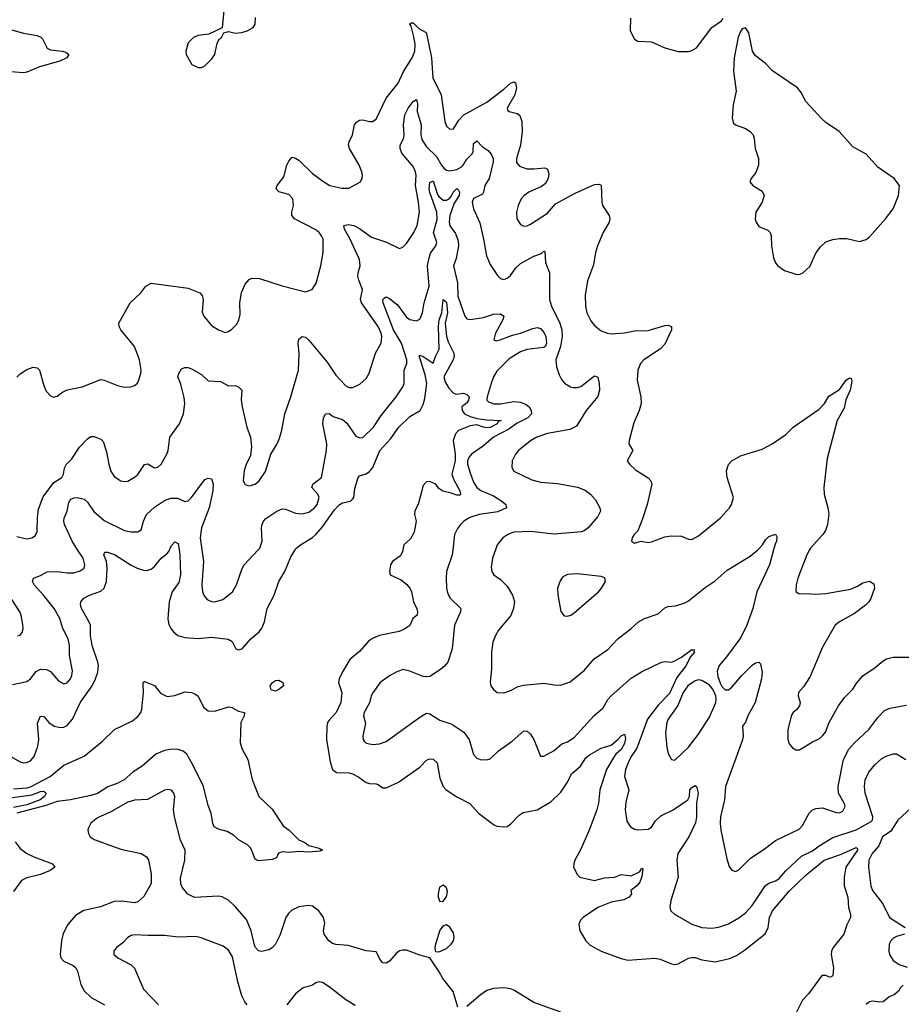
# Model space of a CAD drawing. Header units: inches. Extents: x 1173000 to 1307049, y 522583 to 678455.
# Tile 350 of 617: x 1283586 to 1288839, y 557293 to 563157. Entities that reach past the tile are written whole.
import ezdxf

# ---------------------------------------------------------------- set-up
doc = ezdxf.new("R2010")
doc.units = ezdxf.units.IN
doc.header["$MEASUREMENT"] = 0
doc.layers.add('B2585', color=7, linetype='Continuous')
doc.layers.add('B2586', color=7, linetype='Continuous')

msp = doc.modelspace()

# ---------------------------------------------------------------- linework, layer by layer
at = {"layer": 'B2585', "color": 5}
for points, elevation in [([(1283530, 558769.5), (1283590, 558737.3), (1283610, 558730.1), (1283630, 558731.7), (1283650, 558743), (1283671.8, 558768.2), (1283695, 558830), (1283701.3, 558870), (1283692.9, 558967.1), (1283710, 559008.4), (1283730, 559007), (1283759.7, 558970), (1283792.2, 558950), (1283830, 558940.8), (1283850, 558942.8), (1283870, 558952.6), (1283900.2, 558990), (1283947.9, 559092.1), (1284018.6, 559190), (1284039.1, 559230), (1284052.8, 559270), (1284055.9, 559310), (1284052.4, 559330), (1284017.7, 559430), (1284009.3, 559490), (1284008, 559550), (1283997, 559577), (1283954.8, 559650), (1283948.7, 559671.3), (1283951.3, 559690), (1283968.2, 559711.8), (1284002, 559730), (1284070, 559752.9), (1284090, 559770.3), (1284103, 559810), (1284108.6, 559888.6), (1284103.7, 559930), (1284087.8, 559970), (1284094.2, 559985.8), (1284110, 559985.5), (1284151.5, 559971.5), (1284250, 559907), (1284286.7, 559890), (1284330, 559877.1), (1284350, 559878.2), (1284370, 559884.6), (1284390, 559900.2), (1284430, 559949.2), (1284464, 559976), (1284474.8, 559990), (1284479, 560000)], 820), ([(1283543.1, 559196.9), (1283630, 559215.9), (1283650, 559231.6), (1283684.6, 559275.4), (1283710, 559288), (1283746.1, 559286.1), (1283770, 559274.9), (1283818.2, 559218.2), (1283850, 559201.1), (1283870, 559207.4), (1283890, 559230.6), (1283898, 559250), (1283901.5, 559278.5), (1283884.1, 559370), (1283884.2, 559430), (1283875.4, 559470), (1283844.1, 559530), (1283825.3, 559590), (1283791.6, 559650), (1283728.2, 559730), (1283672.1, 559790), (1283662.2, 559810), (1283668.9, 559831.1), (1283710, 559846), (1283750.8, 559869.2), (1283810, 559870.1), (1283870, 559862.5), (1283910, 559863.2), (1283946.4, 559873.6), (1283969.8, 559890.2), (1283975.3, 559910), (1283964, 559950), (1283931.3, 560000)], 840), ([(1284535.9, 560000), (1284540.7, 559970), (1284544.8, 559850), (1284534.5, 559805.5), (1284495.2, 559750), (1284477.8, 559690), (1284469.2, 559589.2), (1284475.2, 559555.2), (1284487.2, 559530), (1284503.1, 559510), (1284528.2, 559490), (1284570, 559476.9), (1284650, 559472), (1284730, 559478.9), (1284827.6, 559467.6), (1284852.4, 559452.4), (1284874.8, 559410), (1284890, 559403.1), (1284911.6, 559410), (1284963, 559470), (1285012.6, 559510), (1285030, 559533), (1285044.2, 559570), (1285060.9, 559650), (1285102.6, 559730), (1285129.7, 559810), (1285165.1, 559870), (1285202.3, 559957.7), (1285228.1, 560000)], 820), ([(1284671.9, 560000), (1284681.8, 559930), (1284671, 559791), (1284676.5, 559750), (1284686.2, 559726.2), (1284704.3, 559704.3), (1284730, 559692.4), (1284750, 559690.2), (1284796.6, 559703.4), (1284855.1, 559750), (1284878.2, 559790), (1284912.1, 559887.9), (1284924.2, 559910), (1285007.2, 560000)], 840), ([(1285868.7, 560000), (1285866.8, 559990), (1285856.1, 559963.9), (1285807.8, 559930), (1285796.5, 559910), (1285789, 559870), (1285793, 559850), (1285860, 559820), (1285893.4, 559793.4), (1285911.2, 559771.2), (1285920.3, 559750), (1285933.1, 559690), (1285951.8, 559648.2), (1285956.6, 559630), (1285954.2, 559610), (1285928.7, 559590), (1285910, 559549.3), (1285875.8, 559524.2), (1285846.5, 559513.5), (1285730, 559488.8), (1285688.6, 559471.4), (1285664.5, 559455.5), (1285610, 559394.5), (1285554.1, 559345.9), (1285510, 559273.6), (1285489.1, 559230), (1285486, 559210), (1285506.3, 559150), (1285499.6, 559090), (1285472.8, 559030), (1285430, 558985.1), (1285420.3, 558970), (1285415.6, 558950), (1285415.3, 558870), (1285436.5, 558736.5), (1285450.3, 558690.3), (1285473.5, 558673.5), (1285550, 558671.2), (1285570, 558665.8), (1285606.3, 558646.3), (1285650, 558614), (1285670, 558608), (1285710, 558606.4), (1285722.4, 558602.4), (1285750, 558582), (1285770, 558581.3), (1285844, 558616), (1285970, 558704.9), (1286010, 558745.7), (1286030, 558755.3), (1286050, 558752.4), (1286073.8, 558730), (1286090, 558639.3), (1286110, 558590.4), (1286127.8, 558570), (1286190, 558528), (1286267.9, 558487.9), (1286319.5, 558430), (1286410, 558363.6), (1286430, 558353.6), (1286471, 558349), (1286490, 558352.2), (1286510, 558364.9), (1286561.8, 558418.2), (1286585.3, 558434.7), (1286670, 558450.3), (1286750, 558497.6), (1286810, 558555.3), (1286850, 558616.1), (1286874.6, 558665.4), (1286927.3, 558710), (1286959.2, 558760.8), (1286981.3, 558778.7), (1287050, 558817.4), (1287110, 558835.5), (1287150.8, 558869.2), (1287170, 558891.7), (1287190, 558902.4), (1287195.6, 558875.6), (1287190, 558846.6), (1287170.1, 558810), (1287138.5, 558781.5), (1287121.5, 558758.5), (1287081.9, 558690), (1287043.2, 558570), (1287034, 558490), (1287024.4, 558450), (1286980.1, 558330), (1286928.2, 558211.8), (1286894.6, 558150), (1286887, 558130), (1286885.8, 558110), (1286910, 558063), (1286923.5, 558050), (1287010, 558029.7), (1287070, 558045.2), (1287130, 558049.1), (1287170, 558065), (1287230, 558057), (1287278.8, 558081.2), (1287287.9, 558092.1), (1287290, 558102.8), (1287299.1, 558099.1), (1287292.8, 558052.8), (1287280.6, 558019.4), (1287262.5, 557997.5), (1287226.8, 557970), (1287230.6, 557950), (1287217.3, 557930), (1287185.8, 557914.2), (1287110, 557900.8), (1287030, 557869.8), (1286943.1, 557810), (1286926.6, 557793.4), (1286916.9, 557770), (1286923.2, 557730), (1286959.2, 557670), (1286984.2, 557644.2), (1287050, 557608.6), (1287170, 557564.4), (1287210, 557555.1), (1287370, 557567.1), (1287401.6, 557561.6), (1287470, 557533.1), (1287490, 557530.3), (1287510, 557534), (1287570, 557568.2), (1287590, 557571.7), (1287610, 557570.3), (1287650, 557557.6), (1287730, 557546), (1287814.7, 557565.3), (1287856.8, 557583.2), (1287905.3, 557614.7), (1288027.2, 557712.8), (1288046.5, 557750), (1288053.6, 557810), (1288071, 557850), (1288170, 557965.4), (1288270, 558061.8), (1288378.4, 558150), (1288476.2, 558183.8), (1288570, 558226), (1288577.8, 558217.8), (1288577.6, 558210), (1288508.9, 558110), (1288497.8, 558050), (1288497.4, 557997.4), (1288520.3, 557930), (1288524.4, 557870), (1288535.8, 557830), (1288535.8, 557810), (1288514.4, 557765.6), (1288496.2, 557710), (1288432.3, 557630), (1288422.6, 557610), (1288420.2, 557590), (1288434.6, 557510), (1288430, 557464), (1288423.4, 557456.6), (1288410, 557455.1), (1288390, 557464.4), (1288370, 557464.2), (1288361.5, 557458.5), (1288285.1, 557354.9), (1288250, 557316.4), (1288214.6, 557245.4)], 820), ([(1286166.2, 560000), (1286162.4, 559970), (1286130.2, 559869.8), (1286126.7, 559830), (1286130.2, 559770), (1286137, 559737), (1286151.1, 559711.1), (1286214.9, 559650), (1286213.4, 559630), (1286177.8, 559550), (1286162, 559410), (1286136.9, 559330), (1286115.8, 559304.2), (1286093.9, 559286.1), (1286030, 559245.3), (1286010, 559242.4), (1285990, 559245.6), (1285910, 559277.4), (1285870, 559285.6), (1285830, 559271.2), (1285790, 559249.7), (1285734, 559210), (1285690, 559147.3), (1285681.3, 559130), (1285671.3, 559088.7), (1285638.4, 559030), (1285635.2, 559010), (1285646.9, 558966.9), (1285630.4, 558890), (1285632.7, 558870), (1285639.5, 558859.5), (1285650, 558848.7), (1285690, 558839.5), (1285730, 558843.1), (1285770, 558856.9), (1285970, 559002.4), (1286010, 559025.5), (1286030, 559023), (1286090, 558985.3), (1286160.3, 558960.3), (1286233.2, 558913.2), (1286263.9, 558870), (1286290, 558780.7), (1286310, 558759.3), (1286330, 558750.4), (1286370, 558748.5), (1286390, 558754.9), (1286438.4, 558801.6), (1286519.8, 558860.2), (1286590, 558920.5), (1286610, 558919.1), (1286630, 558902), (1286649, 558869), (1286690, 558771.3), (1286710, 558771), (1286770, 558803.8), (1286817, 558843), (1286850, 558856.5), (1286890, 558881.3), (1287008.4, 559011.6), (1287061.7, 559058.3), (1287090, 559107.2), (1287109.9, 559130.1), (1287230, 559235.6), (1287290, 559273.1), (1287410, 559330.3), (1287434.9, 559334.9), (1287470, 559330.7), (1287490, 559337.6), (1287530, 559359.7), (1287590, 559405.3), (1287597.6, 559402.4), (1287606, 559406), (1287603, 559397), (1287606.3, 559390), (1287580.9, 559359.1), (1287558, 559310), (1287501.8, 559238.2), (1287457.3, 559142.7), (1287390, 559074.5), (1287326.8, 558990), (1287262.5, 558817.5), (1287230, 558768.6), (1287210.8, 558730), (1287195.9, 558690), (1287189.5, 558650), (1287214.7, 558570), (1287197.1, 558497.1), (1287194.4, 558450), (1287203, 558383), (1287224.9, 558350), (1287250, 558336.4), (1287270, 558332.2), (1287330, 558335.3), (1287350, 558347.6), (1287375, 558385), (1287405.5, 558414.5), (1287478.7, 558450), (1287566.9, 558510), (1287577.4, 558530), (1287579.2, 558570), (1287590, 558583.1), (1287610, 558595.3), (1287619.3, 558590), (1287628.9, 558550), (1287618.7, 558490), (1287618.9, 558410), (1287613.5, 558373.5), (1287572.3, 558290), (1287508.4, 558190), (1287501.6, 558150), (1287510.2, 558050), (1287466.4, 557910), (1287459.1, 557870), (1287464.9, 557850), (1287487.3, 557830), (1287590.7, 557770), (1287650.2, 557750.2), (1287710, 557746.9), (1287750, 557751.3), (1287808.3, 557771.7), (1287870, 557806.9), (1287910, 557837.8), (1287950, 557880.3), (1288030, 558000.2), (1288050, 558014.3), (1288090, 558027.2), (1288110, 558038.9), (1288151.7, 558088.3), (1288245.1, 558174.9), (1288310, 558206.3), (1288350, 558236.4), (1288430, 558285.5), (1288570, 558330.7), (1288658.6, 558381.4), (1288667.5, 558390), (1288669.9, 558410), (1288623.2, 558550), (1288619.3, 558590), (1288624.2, 558630), (1288645, 558675), (1288681.2, 558718.8), (1288723.3, 558756.7), (1288749.1, 558770.9), (1288790, 558784.9), (1288810, 558783.6), (1288866.7, 558750)], 840), ([(1286420.3, 560000), (1286403.6, 559950), (1286395.2, 559895.2), (1286399.1, 559870), (1286410.8, 559850), (1286450, 559823), (1286490, 559783), (1286522.6, 559730), (1286534.9, 559690), (1286528.7, 559650), (1286512.1, 559607.9), (1286439, 559521), (1286421.1, 559490), (1286406, 559450), (1286397.8, 559390), (1286396.9, 559290), (1286388.4, 559210), (1286394, 559190), (1286410, 559167.3), (1286430.4, 559150.4), (1286470, 559147.8), (1286510, 559161.1), (1286555.3, 559184.7), (1286587.6, 559192.4), (1286710, 559204.6), (1286770, 559194.4), (1286810, 559193), (1286866.2, 559213.8), (1286950, 559280.4), (1287008, 559350), (1287090, 559404.9), (1287150, 559468.5), (1287229.7, 559530.3), (1287272.7, 559570), (1287309, 559590), (1287390, 559618.7), (1287430, 559654.4), (1287450, 559662), (1287493.4, 559666.6), (1287550, 559684.2), (1287570, 559695.3), (1287670, 559775.8), (1287730, 559814.4), (1287801.1, 559878.9), (1287938.3, 559961.7), (1287983.7, 560000)], 860), ([(1288077.3, 560000), (1288052.8, 559910), (1287977.5, 559750), (1287953.8, 559650), (1287918.8, 559550), (1287881.9, 559478.1), (1287798.1, 559361.9), (1287754.3, 559310), (1287742.6, 559277.4), (1287745, 559245), (1287761.1, 559201.1), (1287770, 559184.9), (1287790, 559164.6), (1287810, 559164.6), (1287830, 559181.7), (1287889.2, 559250.8), (1287950, 559311.8), (1287970, 559326), (1287990.4, 559330.4), (1288000.7, 559320.7), (1288010.3, 559270.3), (1288004.9, 559230), (1287968.4, 559090), (1287924.7, 559010), (1287910, 558972.7), (1287893, 558950), (1287895.8, 558890), (1287892.3, 558867.7), (1287792.3, 558590), (1287784.7, 558510), (1287762.2, 558410), (1287759.7, 558370), (1287763.9, 558330), (1287799.2, 558159.2), (1287812.4, 558112.4), (1287830, 558090.8), (1287850, 558084), (1287870, 558092.7), (1287939, 558161), (1288030, 558221.7), (1288090, 558268.9), (1288230, 558335.8), (1288250, 558358), (1288288.9, 558431.1), (1288310, 558450.3), (1288330, 558458.9), (1288370, 558462.6), (1288450, 558434.9), (1288470, 558433), (1288490, 558443.8), (1288503.6, 558470), (1288497.4, 558490), (1288464.7, 558550), (1288462, 558590), (1288495.2, 558750), (1288527.1, 558812.9), (1288559.8, 558850), (1288646, 558930), (1288698.9, 559001.1), (1288738.2, 559041.8), (1288770, 559056.5), (1288870, 559074)], 860), ([(1288292.5, 560000), (1288276.2, 559970), (1288221.7, 559830), (1288212, 559790), (1288210.6, 559750.6), (1288230, 559736.3), (1288270, 559739), (1288330, 559734.7), (1288390, 559739.7), (1288535.1, 559764.9), (1288577.7, 559782.3), (1288610, 559802), (1288650, 559813), (1288675.9, 559795.9), (1288679.1, 559770), (1288658, 559710), (1288646, 559690), (1288626, 559670), (1288559.5, 559620.5), (1288470, 559571.1), (1288445.3, 559550), (1288370, 559419.3), (1288295.9, 559244.1), (1288256.3, 559183.7), (1288227.2, 559150), (1288223.6, 559130), (1288236.5, 559090), (1288233, 559070), (1288214.1, 559045.9), (1288193.7, 559030), (1288185.4, 559014.6), (1288163.1, 558930), (1288162, 558870), (1288170, 558844), (1288190, 558819.5), (1288210, 558808.9), (1288231.8, 558808.2), (1288310, 558855.5), (1288350, 558874), (1288370, 558890.7), (1288386.7, 558913.3), (1288408.4, 558970), (1288465.1, 559070), (1288499.8, 559120.2), (1288550, 559168.9), (1288573, 559207), (1288610, 559248.7), (1288682.2, 559297.8), (1288730, 559338.7), (1288750, 559350.3), (1288790, 559359.5), (1288910, 559359.5)], 880), ([(1283573.3, 559486.7), (1283590, 559490.7), (1283602.9, 559510), (1283607.6, 559530), (1283605.8, 559554.2), (1283595.1, 559610), (1283586.9, 559630), (1283467.8, 559810)], 860), ([(1283550, 558576.2), (1283630, 558581.9), (1283651.5, 558588.5), (1283768.4, 558650), (1283850, 558717.6), (1283969.9, 558770.1), (1284080.8, 558859.2), (1284151.9, 558930), (1284258.2, 558981.8), (1284292.2, 559007.8), (1284308.7, 559030), (1284314.5, 559050), (1284324.7, 559150), (1284321.3, 559198.7), (1284322.7, 559210), (1284330, 559214.9), (1284390, 559191.8), (1284425.4, 559145.4), (1284465.5, 559125.5), (1284510, 559131.7), (1284570, 559153.7), (1284609.8, 559150.2), (1284630, 559142.2), (1284650, 559128.7), (1284682.1, 559062.1), (1284710, 559040.6), (1284750, 559038), (1284830, 559063.5), (1284850, 559060.2), (1284890, 559037.6), (1284926, 559030), (1284923.6, 559010), (1284904.6, 558970), (1284899.6, 558850), (1284912.2, 558812.2), (1284945.7, 558750), (1284972.2, 558632.2), (1285010.3, 558530.3), (1285090, 558454), (1285156.3, 558356.3), (1285191.3, 558330), (1285252, 558270), (1285279.9, 558259.9), (1285310, 558239.3), (1285370, 558222.8), (1285391, 558210), (1285376.4, 558203.6), (1285310, 558198.3), (1285250, 558203.5), (1285190, 558196.4), (1285150, 558200.7), (1285127.7, 558192.3), (1285115.6, 558164.4), (1285090, 558154.5), (1285010, 558146.8), (1284990, 558156.3), (1284963.3, 558223.3), (1284943.3, 558243.3), (1284893.6, 558270), (1284859.6, 558299.6), (1284822.4, 558322.4), (1284770, 558336.2), (1284744.5, 558350), (1284736.2, 558370), (1284728, 558430), (1284710, 558476.9), (1284681.8, 558590), (1284618.9, 558718.9), (1284581.8, 558781.8), (1284560.9, 558800.9), (1284530.3, 558810.3), (1284490, 558811.7), (1284450, 558804.2), (1284398.5, 558781.5), (1284316.8, 558710), (1284263.2, 558676.8), (1284208.4, 558630), (1284170.2, 558609.8), (1284111.5, 558588.5), (1284050, 558548.8), (1284010, 558535.7), (1283890, 558511), (1283810, 558501.1), (1283743.2, 558476.8), (1283570, 558431.7)], 780), ([(1283530, 558522.7), (1283659.8, 558540.2), (1283710, 558559), (1283730, 558561.9), (1283743.8, 558550), (1283733.9, 558530), (1283708.8, 558510), (1283630, 558481), (1283550, 558465.2)], 760), ([(1286196.2, 557276.2), (1286168.4, 557368.4), (1286106.7, 557446.7), (1286086.2, 557486.2), (1286029.3, 557569.3), (1285970, 557584.7), (1285890, 557614), (1285870, 557615.4), (1285850, 557611.1), (1285830, 557595.9), (1285790, 557549.1), (1285770, 557538.5), (1285750, 557539.8), (1285735.5, 557555.5), (1285710, 557605.6), (1285650, 557610.9), (1285543.5, 557643.5), (1285470, 557648.7), (1285450, 557654), (1285428, 557670), (1285399.5, 557710), (1285397, 557730), (1285403.5, 557776.5), (1285396.8, 557810), (1285368.9, 557850), (1285330, 557878), (1285310, 557880.7), (1285250, 557872.9), (1285207.1, 557852.9), (1285187, 557833), (1285172.8, 557810), (1285136.7, 557703.3), (1285110, 557649.8), (1285091.1, 557628.9), (1285070, 557617), (1285030, 557607.9), (1285010, 557611), (1284990.6, 557630.6), (1284984.7, 557644.7), (1284964.6, 557730), (1284937.6, 557797.6), (1284870, 557875.8), (1284833, 557910), (1284792.4, 557932.4), (1284770, 557935.6), (1284627.7, 557927.7), (1284588.4, 557948.4), (1284555.1, 557990), (1284547.3, 558010), (1284544.2, 558044.2), (1284571, 558151), (1284572.9, 558210), (1284544.7, 558270), (1284508.3, 558408.3), (1284502.2, 558450), (1284510.7, 558530), (1284504.4, 558550), (1284490, 558568), (1284470, 558572.1), (1284450, 558567.1), (1284348.1, 558511.9), (1284270, 558508.6), (1284230, 558496.4), (1284130, 558438.5), (1284050, 558402.2), (1284009.5, 558370.5), (1283995.5, 558344.5), (1283992.3, 558330), (1283995.5, 558310), (1284006.9, 558290), (1284030, 558274.2), (1284190, 558215.6), (1284310.2, 558190.2), (1284341.6, 558170), (1284353.4, 558150), (1284370.3, 558070), (1284368.9, 558011.1), (1284325.5, 557934.5), (1284290, 557902.2), (1284270, 557897.3), (1284193.2, 557906.8), (1284150, 557904.1), (1284067.3, 557872.7), (1283968.4, 557851.6), (1283918.3, 557821.7), (1283872.4, 557767.6), (1283846.1, 557713.9), (1283836.2, 557670), (1283828.1, 557590), (1283831.8, 557570), (1283850.4, 557550), (1283904.3, 557524.3), (1283920.3, 557510), (1283930.2, 557490), (1283950.2, 557410), (1283970, 557372.2), (1284012.5, 557332.5), (1284092, 557290)], 820), ([(1288897.9, 558462.1), (1288818.5, 558390), (1288776.5, 558323.5), (1288727.2, 558290), (1288703.9, 558236.1), (1288664.5, 558190), (1288645.5, 558150), (1288642.8, 558110), (1288657.8, 557997.8), (1288668, 557970), (1288727.9, 557890), (1288768.7, 557810), (1288861.3, 557750)], 840), ([(1283560.1, 558260.1), (1283590, 558220.5), (1283630, 558191.4), (1283670, 558170.1), (1283781.3, 558130), (1283796, 558110), (1283768.9, 558090), (1283710, 558064.9), (1283630, 558045.2), (1283596.9, 558030), (1283550, 557963.8)], 780), ([(1284941.6, 557290), (1284927.3, 557307.3), (1284910, 557342.7), (1284886.7, 557426.7), (1284854.8, 557574.8), (1284830, 557614.7), (1284798.8, 557638.8), (1284668.5, 557688.5), (1284635.6, 557695.6), (1284530, 557692.9), (1284450, 557701.8), (1284350, 557701.8), (1284270, 557707.2), (1284250, 557702.6), (1284230, 557691.2), (1284201.6, 557658.4), (1284164, 557630), (1284146.8, 557610), (1284146.8, 557590), (1284171, 557570), (1284250, 557528), (1284270, 557507.7), (1284323.5, 557383.5), (1284413.8, 557290)], 840), ([(1288857.3, 557710), (1288810, 557696.4), (1288793, 557687), (1288776.5, 557670), (1288766, 557650), (1288764.2, 557610), (1288768.8, 557590), (1288790, 557554.4), (1288826, 557530), (1288874.5, 557514.5)], 840), ([(1285586, 557286), (1285530, 557319.6), (1285430, 557396.9), (1285390, 557422.9), (1285370, 557427.3), (1285350, 557420.9), (1285330, 557405.6), (1285274.8, 557390), (1285230, 557355.1), (1285178.8, 557290)], 840), ([(1286810, 557245.2), (1286650, 557302.9), (1286530, 557377.4), (1286510, 557385.1), (1286470, 557389.8), (1286410, 557386), (1286370, 557375.1), (1286330, 557347.4), (1286250, 557279.7)], 820), ([(1288850, 557407.1), (1288831.7, 557388.3), (1288822.1, 557370), (1288799.1, 557350), (1288765, 557335), (1288730, 557307.7), (1288710, 557304.9), (1288670, 557311), (1288650, 557306.6), (1288628.6, 557291.4)], 840)]:
    msp.add_lwpolyline(points, dxfattribs=dict(at, elevation=elevation))
for points, elevation in [([(1286910, 559855.8), (1286850, 559853), (1286822.3, 559837.7), (1286805.7, 559814.3), (1286790.4, 559770), (1286792.1, 559732.1), (1286810, 559631.3), (1286830, 559606.8), (1286850, 559604), (1286870, 559610.6), (1286890, 559624.9), (1287034.5, 559750), (1287052.3, 559770), (1287076, 559810), (1287072, 559832), (1287050, 559841.2)], 880), ([(1285110, 559158.4), (1285085.3, 559165.3), (1285079.7, 559190), (1285092.3, 559210), (1285110, 559220.3), (1285130, 559223.8), (1285154.8, 559210), (1285158, 559190), (1285130, 559167.3)], 780), ([(1287630, 559225.3), (1287610, 559218.5), (1287567.2, 559190), (1287539.1, 559150), (1287507.6, 559072.4), (1287450, 558991.3), (1287442.3, 558970), (1287434.4, 558910), (1287441.1, 558821.1), (1287450, 558786), (1287470, 558751), (1287490, 558747.3), (1287570, 558823.7), (1287630, 558902), (1287696.5, 559003.5), (1287733.3, 559090), (1287736.4, 559110), (1287733.5, 559130), (1287716.1, 559170), (1287694.4, 559194.4), (1287650, 559221.4)], 860), ([(1286110, 558001.3), (1286087.6, 557990), (1286078.7, 557950), (1286080.4, 557930), (1286090, 557904.7), (1286110, 557906), (1286130, 557933.4), (1286135.9, 557964.1), (1286130, 557987)], 820), ([(1286130, 557765.2), (1286110, 557759), (1286090, 557733.2), (1286063, 557650), (1286058.8, 557630), (1286062, 557610), (1286070, 557604.7), (1286090, 557606.8), (1286130, 557625.5), (1286156.2, 557650), (1286170, 557671.3), (1286174.3, 557690), (1286170, 557719), (1286150, 557752.7)], 820)]:
    msp.add_lwpolyline(points, close=True, dxfattribs=dict(at, elevation=elevation))
at = {"layer": 'B2586', "color": 5}
for points, elevation in [([(1284807.5, 563252.5), (1284792, 563108), (1284714, 563070), (1284650, 563062.7), (1284622.8, 563050), (1284590, 563019), (1284576.3, 562970), (1284577.3, 562950), (1284612, 562890), (1284650, 562871), (1284670, 562871), (1284690, 562881), (1284730, 562921), (1284749.2, 562950), (1284762.7, 563017.3), (1284777.2, 563042.8), (1284788, 563050), (1284802, 563078), (1284830, 563086), (1284870, 563077.3), (1284910, 563080.7), (1284942, 563090), (1284977.2, 563110), (1284989.2, 563130), (1284992, 563170)], 920), ([(1283570, 561027.3), (1283590, 561047.7), (1283630, 561073), (1283667.1, 561087.1), (1283690, 561084), (1283704, 561070), (1283730, 560978), (1283745.1, 560945.1), (1283770, 560916), (1283788.1, 560908.1), (1283810, 560914), (1283841.4, 560938.6), (1283868.6, 560951.4), (1283959, 560970), (1284070, 561013.4), (1284090, 561010.6), (1284170, 560978.4), (1284210, 560968.5), (1284249.6, 560970.4), (1284270, 560977.3), (1284287.7, 560992.3), (1284295.1, 561004.9), (1284307.8, 561050), (1284309.6, 561070.4), (1284299.7, 561130), (1284269.7, 561210), (1284189.7, 561310), (1284179.7, 561330), (1284176.9, 561350), (1284245.1, 561470), (1284307.8, 561530), (1284338.4, 561570), (1284370, 561586.7), (1284590, 561557), (1284658.8, 561530), (1284674, 561514), (1284679.5, 561490), (1284674, 561414), (1284683.8, 561390), (1284730, 561335.5), (1284770, 561310.4), (1284810, 561294), (1284830, 561298.8), (1284850, 561314), (1284878, 561342), (1284892.9, 561367.1), (1284899.7, 561400.3), (1284898.9, 561470), (1284907.6, 561532.4), (1284930, 561582), (1284952.7, 561610), (1284970, 561616.9), (1285015, 561615), (1285150, 561571.4), (1285290, 561535.5), (1285329.6, 561550.4), (1285352.5, 561587.5), (1285381.3, 561690), (1285395.4, 561770), (1285393.7, 561850), (1285385.4, 561870), (1285370, 561889.6), (1285350, 561904.4), (1285223.6, 561970), (1285207.6, 561990), (1285207.3, 562010), (1285218.7, 562050), (1285214, 562090), (1285190, 562116), (1285130, 562131.8), (1285115.1, 562150), (1285120.5, 562170), (1285159.3, 562220.7), (1285178, 562290), (1285190, 562314.8), (1285210, 562338), (1285230, 562332.4), (1285250, 562319.5), (1285330, 562241.3), (1285399.3, 562190), (1285434, 562170), (1285506, 562154), (1285547.7, 562152.3), (1285616, 562190), (1285627.3, 562212.7), (1285629.6, 562230), (1285624.2, 562250), (1285608.2, 562290), (1285551.6, 562390), (1285546.3, 562410), (1285549.7, 562430), (1285568.3, 562470), (1285581.7, 562530), (1285592.7, 562547.3), (1285610, 562559), (1285630, 562560.2), (1285670, 562550.1), (1285689.2, 562550.8), (1285710, 562563.9), (1285769.4, 562690), (1285841.4, 562778.6), (1285872.2, 562847.8), (1285924.6, 562930), (1285940.8, 562970), (1285941.7, 563010), (1285935.4, 563055.4), (1285918.5, 563118.5), (1285909.9, 563130.1), (1285910, 563134), (1285910.9, 563130.9), (1285921.7, 563138.3), (1285930, 563137.3), (1285964.7, 563104.7), (1286003.2, 563083.2), (1286010, 563074.4), (1286040.8, 562930), (1286048.4, 562810), (1286097.2, 562710), (1286119.6, 562550), (1286130, 562522), (1286150, 562503.8), (1286170, 562506), (1286202, 562558), (1286233.3, 562590), (1286370, 562665.4), (1286470, 562742.1), (1286510, 562778.7), (1286530, 562785.8), (1286541.1, 562781.1), (1286546.7, 562750), (1286536.6, 562710), (1286490.3, 562630), (1286495.6, 562615.6), (1286502.8, 562610), (1286550, 562597), (1286565.5, 562585.5), (1286578.2, 562550), (1286579.7, 562490), (1286571, 562410), (1286545.6, 562330), (1286546.7, 562306.7), (1286564.2, 562284.2), (1286608.4, 562268.4), (1286650, 562267.9), (1286714.9, 562274.9), (1286730, 562267.3), (1286738, 562238), (1286735.6, 562210), (1286719.1, 562180.9), (1286695.9, 562164.1), (1286620.3, 562130), (1286591.7, 562110), (1286574.9, 562090), (1286556.9, 562050), (1286546.3, 562010), (1286548.9, 561970), (1286570, 561937.1), (1286590, 561927), (1286610, 561928.8), (1286630, 561939), (1286730, 562004.7), (1286779.3, 562060.7), (1286895.7, 562124.3), (1287010, 562176), (1287036.1, 562176.1), (1287050.5, 562170.5), (1287054.3, 562070), (1287058.9, 562050), (1287097.4, 561990), (1287102.3, 561970), (1287097.8, 561950), (1287062.2, 561890), (1287028.1, 561810), (1287016.5, 561770), (1287004.1, 561695.9), (1286970, 561602), (1286955.6, 561515.6), (1286957, 561450), (1286966, 561410), (1286990, 561363), (1287010, 561334.9), (1287050, 561304.2), (1287089.2, 561289.2), (1287110, 561286.5), (1287190, 561292.4), (1287250, 561303.6), (1287330, 561305.3), (1287430, 561335.6), (1287450, 561337), (1287470.4, 561330), (1287470.2, 561310), (1287430, 561225.1), (1287403.7, 561196.3), (1287305.7, 561130), (1287285.7, 561110), (1287268.8, 561068.8), (1287266, 561010), (1287286.7, 560910), (1287288.2, 560870), (1287278, 560830), (1287244.8, 560755.2), (1287217.6, 560650), (1287216.4, 560630), (1287239.3, 560590), (1287206.4, 560530), (1287219.3, 560510), (1287255.6, 560475.6), (1287330, 560428.2), (1287346.4, 560410), (1287352.2, 560390), (1287325.3, 560270), (1287297.1, 560182.9), (1287268.3, 560111.7), (1287247.3, 560090), (1287236, 560070), (1287232, 560050), (1287250, 560038), (1287289.1, 560050.9), (1287330, 560042.6), (1287350, 560046.3), (1287430, 560077.2), (1287470, 560083.2), (1287530, 560080.4), (1287570, 560063), (1287590, 560061.3), (1287630, 560082.4), (1287761.6, 560190), (1287815.1, 560250), (1287827, 560270), (1287839.5, 560310), (1287801.1, 560430), (1287796.9, 560470), (1287810, 560507.7), (1287829.8, 560530.2), (1287880.9, 560559.1), (1288010, 560598.3), (1288069.5, 560630), (1288150, 560686.7), (1288194.5, 560730), (1288350, 560837.4), (1288381.2, 560870), (1288406.3, 560913.7), (1288470, 560954), (1288510, 561010.1), (1288530, 561023.9), (1288539.6, 561019.6), (1288543.7, 561003.7), (1288533.3, 560950), (1288507.7, 560892.3), (1288497.6, 560842.4), (1288456.3, 560770), (1288397.2, 560542.8), (1288376.8, 560370), (1288379, 560330), (1288401.3, 560250), (1288406.8, 560213.2), (1288399.8, 560150), (1288386.5, 560113.5), (1288371.9, 560090), (1288298, 560010), (1288292.5, 560000)], 880), ([(1287225.2, 563165.2), (1287223.8, 563090), (1287250, 563040.7), (1287270, 563028.4), (1287350, 563024.2), (1287430, 562988.8), (1287510, 562967.2), (1287570, 562968), (1287590, 562973.4), (1287618, 562990), (1287710, 563111), (1287768, 563150), (1287777.2, 563162.8)], 920), ([(1283490.8, 563110), (1283610, 563076.1), (1283690, 563061.6), (1283712, 563052), (1283722, 563042), (1283750, 562987.2), (1283770, 562976.9), (1283841, 562970), (1283862.3, 562962.3), (1283879.1, 562950), (1283868, 562930), (1283824.9, 562910), (1283704.2, 562875.8), (1283630, 562843.8), (1283610, 562839.8), (1283510, 562847.5)], 880), ([(1283570, 560078), (1283630, 560064.9), (1283659, 560070), (1283678.2, 560081.8), (1283691, 560109), (1283691.6, 560190), (1283698.5, 560241.5), (1283725.4, 560314.6), (1283790, 560400.3), (1283836.8, 560430), (1283847.6, 560450), (1283853.8, 560486.2), (1283864.7, 560510), (1283898.1, 560541.9), (1283942.2, 560610), (1283990, 560661.3), (1284010, 560674), (1284030, 560674.4), (1284070, 560659.3), (1284084.2, 560644.2), (1284103.4, 560583.4), (1284116.9, 560510), (1284130, 560467.3), (1284150, 560435.5), (1284190, 560410.4), (1284210, 560406), (1284230, 560408.2), (1284270, 560432.7), (1284290, 560448), (1284330, 560507.7), (1284350, 560510.6), (1284390, 560487.5), (1284410, 560491.3), (1284429.8, 560510), (1284463.5, 560570), (1284471.1, 560590), (1284481.7, 560670), (1284538.9, 560750), (1284562.6, 560810), (1284569.7, 560870), (1284567.2, 560907.2), (1284546.5, 560986.5), (1284529.6, 561030.4), (1284534, 561050), (1284550, 561078), (1284570, 561084.7), (1284590, 561084.7), (1284610, 561078), (1284670, 561042.8), (1284710, 561004.9), (1284782, 561002), (1284830, 560975.5), (1284870, 560977.1), (1284890, 560970.5), (1284910, 560951), (1284906.6, 560893.4), (1284911.2, 560850), (1284940.2, 560730), (1284962, 560670), (1284967.4, 560612.6), (1284960.9, 560559.1), (1284936.4, 560510), (1284923.7, 560470), (1284918, 560410), (1284930, 560388.2), (1284950, 560381.3), (1284970, 560384.2), (1284990, 560390.4), (1285013.3, 560410), (1285050, 560464.9), (1285082, 560570), (1285120.5, 560630), (1285135.2, 560664.8), (1285148.3, 560711.7), (1285165.6, 560810), (1285201.1, 560910), (1285247.8, 561070), (1285250.7, 561169.3), (1285245.6, 561230), (1285250, 561254.4), (1285270, 561270.3), (1285290, 561265.7), (1285310, 561247.4), (1285417.7, 561117.7), (1285470, 561039.5), (1285530, 560976.4), (1285550, 560967), (1285570, 560967), (1285590, 560974), (1285613.2, 560986.8), (1285650, 561020.5), (1285668.8, 561051.2), (1285706.2, 561170), (1285739.3, 561230), (1285744.8, 561270), (1285740.6, 561290), (1285721.6, 561330), (1285622.2, 561470), (1285617.8, 561490), (1285628.7, 561550), (1285606.1, 561606.1), (1285601.7, 561630), (1285602.6, 561650), (1285614.7, 561690), (1285610.6, 561729.4), (1285553.9, 561853.9), (1285521.8, 561910), (1285517, 561930), (1285543, 561937), (1285576.4, 561930), (1285610, 561912.7), (1285682.3, 561862.3), (1285772.5, 561832.5), (1285850, 561793.7), (1285870, 561802), (1285890, 561824.6), (1285935.3, 561890), (1285954.5, 561930), (1285967.7, 562010), (1285963.2, 562070), (1285944.9, 562170), (1285949.1, 562230), (1285945.2, 562250), (1285930, 562282.2), (1285862.2, 562362.2), (1285852.8, 562390), (1285853.7, 562410), (1285872.6, 562447.4), (1285877.3, 562470), (1285873.7, 562530), (1285881.3, 562590), (1285901.5, 562630), (1285930, 562668.9), (1285950, 562680.4), (1285956.5, 562656.5), (1285955.4, 562610), (1285977.8, 562530), (1285976.5, 562470), (1285982.7, 562442.7), (1286010, 562400.2), (1286070, 562342.2), (1286099, 562290), (1286115.6, 562270), (1286130, 562261), (1286150, 562257.1), (1286190, 562264.8), (1286219.1, 562280.9), (1286229.3, 562290.7), (1286250, 562326.7), (1286282, 562358), (1286288.6, 562371.4), (1286290, 562418.8), (1286310, 562434.9), (1286340.8, 562400.8), (1286377.7, 562377.7), (1286396.3, 562356.3), (1286406.8, 562330), (1286407.3, 562310), (1286383.3, 562210), (1286357.4, 562170), (1286350.2, 562129.8), (1286343.4, 562116.6), (1286290, 562091.1), (1286281.3, 562070), (1286289.1, 562030), (1286327, 561947), (1286350.2, 561850.2), (1286367.8, 561750), (1286390, 561699.1), (1286432.5, 561632.5), (1286450, 561614.9), (1286470, 561608.8), (1286490, 561616.9), (1286510, 561634), (1286541.9, 561678.1), (1286570, 561705.1), (1286650, 561747.5), (1286695.9, 561764.1), (1286710, 561778), (1286716, 561776), (1286718.7, 561710), (1286742.6, 561650), (1286742, 561490), (1286755.4, 561450), (1286804.5, 561350), (1286817, 561310), (1286817.8, 561270), (1286807.6, 561210), (1286779.6, 561130), (1286784.2, 561090), (1286800.9, 561040.9), (1286813.4, 561013.4), (1286831.6, 560991.6), (1286867.7, 560970), (1286885.7, 560965.7), (1286910, 560965.2), (1286930, 560972.4), (1287010, 561034.6), (1287030, 561026.8), (1287038.2, 560990), (1287040.7, 560950), (1287030, 560911.8), (1286960.9, 560830), (1286904.4, 560735.6), (1286864.7, 560715.3), (1286730, 560691.4), (1286667, 560670), (1286630, 560648.8), (1286558, 560590), (1286541.1, 560570), (1286521.1, 560530), (1286517.6, 560490), (1286530, 560468.4), (1286636.7, 560416.7), (1286690, 560402.4), (1286790, 560393.8), (1286910, 560372.3), (1286955, 560355), (1286987, 560330), (1287016.1, 560296.1), (1287043.7, 560250), (1287046.7, 560230), (1287030, 560197), (1286972.4, 560130), (1286950, 560113), (1286933.3, 560106.7), (1286770, 560093.5), (1286630, 560107.8), (1286530, 560105.3), (1286494, 560090), (1286464.2, 560070), (1286430.3, 560030), (1286420.3, 560000)], 860), ([(1285007.2, 560000), (1285016.4, 560010), (1285030.8, 560050), (1285027.8, 560130), (1285030.9, 560150), (1285039.1, 560170), (1285053.2, 560186.8), (1285118.4, 560230), (1285150, 560242.8), (1285170, 560241.3), (1285230, 560217.1), (1285270, 560212.9), (1285310, 560224.5), (1285343.1, 560250), (1285358, 560270), (1285371.5, 560310), (1285362.4, 560330), (1285327, 560370), (1285332, 560390), (1285384.7, 560430), (1285414.8, 560590), (1285416.1, 560630), (1285393.3, 560750), (1285395.8, 560784.2), (1285408, 560810), (1285430, 560810.3), (1285453.2, 560793.2), (1285510, 560776.4), (1285534.5, 560754.5), (1285590, 560677.1), (1285610, 560665.6), (1285630, 560669.1), (1285693.6, 560730), (1285740.3, 560799.7), (1285828.8, 560910), (1285869.8, 560970), (1285877.6, 560990), (1285877.7, 561070), (1285892, 561110), (1285892.6, 561130), (1285861.9, 561230), (1285813.9, 561310), (1285751.3, 561470), (1285750.8, 561489.2), (1285759.1, 561500.9), (1285770, 561506.5), (1285790, 561497.1), (1285838.2, 561458.2), (1285890, 561384.6), (1285910, 561370.3), (1285950, 561363.8), (1285970, 561373), (1285986.2, 561410), (1285995.2, 561470), (1286025.5, 561570), (1286016.8, 561690), (1286023.9, 561730), (1286034.6, 561765.4), (1286066.2, 561810), (1286072.3, 561830), (1286050.9, 561890), (1286072.9, 561967.1), (1286072.6, 562010), (1286030, 562128.4), (1286026.5, 562150), (1286030, 562188), (1286050, 562197.2), (1286075.9, 562115.9), (1286083.1, 562103.1), (1286110, 562082.6), (1286130, 562081.5), (1286145, 562090), (1286156.8, 562103.2), (1286169.9, 562130), (1286190, 562150.9), (1286201.4, 562141.4), (1286206.1, 562130), (1286203.8, 562110), (1286175.3, 562064.7), (1286148.8, 561990), (1286145.1, 561950), (1286148.5, 561928.5), (1286182.3, 561882.3), (1286199.3, 561839.3), (1286200.6, 561810), (1286186.4, 561733.6), (1286170.8, 561690), (1286194.3, 561590), (1286196.6, 561510), (1286238.4, 561390), (1286250, 561376), (1286270, 561370.1), (1286350, 561382.2), (1286410, 561402.8), (1286450, 561404.4), (1286470.4, 561390), (1286464.2, 561370), (1286422, 561290), (1286411, 561250), (1286424.9, 561244.9), (1286449, 561249), (1286521.7, 561278.3), (1286571, 561289), (1286643, 561317), (1286670, 561322.6), (1286690, 561316.8), (1286712, 561292), (1286720.9, 561270), (1286724.8, 561230), (1286717.9, 561210), (1286710, 561203.7), (1286608, 561192), (1286570, 561178.1), (1286502.3, 561137.7), (1286430, 561062.8), (1286408.8, 561030), (1286394.4, 560990), (1286371.1, 560910), (1286370.3, 560890), (1286380.1, 560880.1), (1286411.8, 560868.2), (1286450, 560868.8), (1286530, 560883.2), (1286570, 560879.3), (1286604.2, 560864.2), (1286621.1, 560850), (1286634.2, 560830), (1286634.7, 560810), (1286613.6, 560786.4), (1286550, 560753.4), (1286501.5, 560718.5), (1286409.3, 560670), (1286350, 560618.2), (1286277.3, 560570), (1286262, 560550), (1286255, 560530), (1286255.2, 560510), (1286270, 560457.1), (1286290, 560401.6), (1286309.1, 560370), (1286333.5, 560353.5), (1286410, 560320.9), (1286458.2, 560290), (1286483.2, 560270), (1286487.4, 560250), (1286434.2, 560225.8), (1286324, 560210), (1286267.3, 560192.7), (1286233.1, 560170), (1286212.9, 560150), (1286194.2, 560125.8), (1286177.3, 560090), (1286166.2, 560000)], 840), ([(1285228.1, 560000), (1285232.6, 560007.4), (1285259.6, 560030), (1285330, 560072.6), (1285350, 560091.5), (1285390, 560135.8), (1285462.1, 560237.9), (1285490, 560267.4), (1285510, 560279.4), (1285557, 560290), (1285570, 560300.4), (1285577.4, 560310), (1285583.9, 560363.9), (1285603, 560430), (1285610, 560440.5), (1285650, 560452), (1285670, 560465.3), (1285690.5, 560489.5), (1285731.7, 560590), (1285796.9, 560663.1), (1285845.6, 560730), (1285910, 560792.4), (1285973.1, 560830), (1285990, 560865.3), (1286000, 560900), (1286012.5, 560990), (1286002.4, 561042.4), (1285965.6, 561154.4), (1285970, 561159.5), (1285990, 561150.9), (1286050, 561110.6), (1286063.2, 561150), (1286085.6, 561194.4), (1286081, 561330), (1286086.3, 561370), (1286101.1, 561410), (1286110, 561490.7), (1286130, 561474), (1286134.3, 561410), (1286121.2, 561350), (1286129.2, 561270), (1286138.4, 561238.4), (1286172, 561170), (1286174.2, 561150), (1286168.2, 561130), (1286112.6, 561030), (1286120.7, 561000.7), (1286143.1, 560963.1), (1286170, 560932.2), (1286186.9, 560926.9), (1286230, 560931.6), (1286250, 560924.5), (1286264.1, 560910), (1286259.3, 560890), (1286250, 560875.7), (1286219.7, 560850), (1286221.9, 560830), (1286236.2, 560810), (1286270, 560793.8), (1286310, 560781.8), (1286370, 560772.8), (1286455.5, 560770), (1286436.7, 560763.3), (1286430.9, 560750), (1286390, 560728.6), (1286370, 560725.9), (1286350, 560729.6), (1286310, 560744.5), (1286270, 560738.4), (1286201.4, 560710), (1286182.2, 560690), (1286168.9, 560650), (1286180.5, 560570), (1286180.6, 560530), (1286160.5, 560450), (1286170, 560419.7), (1286208.3, 560350), (1286213.2, 560330), (1286210, 560324.2), (1286190, 560325.5), (1286157.6, 560337.6), (1286107.8, 560347.8), (1286084.5, 560364.5), (1286065.8, 560390), (1286030, 560405.3), (1286010, 560403.7), (1285990, 560382.2), (1285962.4, 560277.6), (1285941.3, 560230), (1285938.5, 560210), (1285949.3, 560169.3), (1285936.5, 560103.5), (1285914.7, 560065.3), (1285874.3, 560030), (1285868.7, 560000)], 820), ([(1283931.3, 560000), (1283898.6, 560050), (1283852.5, 560150), (1283849, 560170), (1283851.8, 560188.2), (1283869.8, 560230.2), (1283879.5, 560280.5), (1283890, 560298.4), (1283910, 560308.7), (1283929.8, 560310.2), (1283970, 560301.7), (1283990, 560283.1), (1284027.3, 560227.3), (1284090, 560174.4), (1284210, 560114.9), (1284250, 560106.7), (1284290, 560106), (1284310, 560118), (1284323.2, 560170), (1284342.7, 560210), (1284390, 560252.6), (1284450, 560292.3), (1284486.6, 560306.6), (1284526.4, 560306.4), (1284570, 560286.4), (1284590, 560292), (1284610, 560310.3), (1284690, 560418), (1284710, 560425.3), (1284730, 560422), (1284739.4, 560390), (1284737.9, 560350), (1284714.6, 560250), (1284670.6, 560130), (1284662, 560070), (1284671.9, 560000)], 840), ([(1287983.7, 560000), (1287992.5, 560007.5), (1288011.7, 560028.3), (1288030, 560058.5), (1288050, 560078.3), (1288090, 560093.4), (1288097.4, 560077.4), (1288094.9, 560050), (1288086.4, 560033.6), (1288077.3, 560000)], 860), ([(1284479, 560000), (1284490, 560026), (1284510, 560046.4), (1284530, 560036.3), (1284535.9, 560000)], 820)]:
    msp.add_lwpolyline(points, dxfattribs=dict(at, elevation=elevation))
at = {"layer": 'B2586', "color": 5, "elevation": 920}
msp.add_lwpolyline([(1287910, 563108.7), (1287890, 563102), (1287878, 563082), (1287867.3, 563052.7), (1287843.8, 562930), (1287839.5, 562850), (1287854.9, 562730), (1287838, 562650), (1287830.4, 562570.4), (1287839.8, 562539.8), (1287851.3, 562530), (1287910, 562507.7), (1287938.8, 562490), (1287955.5, 562470), (1287963, 562450), (1287967.3, 562390), (1287987.7, 562330), (1287988.5, 562290), (1287972.7, 562247.3), (1287944, 562210), (1287937.3, 562190), (1287954.8, 562170), (1288010, 562135.5), (1288022.4, 562110), (1288010.4, 562070), (1287972.7, 562010), (1287968.5, 561968.5), (1287973.4, 561950), (1287990, 561924), (1288043.8, 561903.8), (1288057.3, 561890), (1288063.8, 561870), (1288065.3, 561810), (1288078, 561738), (1288089.1, 561709.1), (1288103.8, 561690), (1288143.8, 561663.8), (1288210, 561640.4), (1288230, 561639.1), (1288250, 561646.8), (1288293.1, 561686.9), (1288332, 561770), (1288357.1, 561802.9), (1288390, 561833), (1288430, 561848.2), (1288470, 561854.4), (1288513.8, 561853.8), (1288590, 561834.9), (1288630, 561848.2), (1288650, 561863.8), (1288744.5, 561970), (1288789.4, 562030), (1288821.2, 562110), (1288828.7, 562170), (1288795.3, 562210), (1288698, 562278), (1288630, 562355.1), (1288550, 562399.5), (1288469.5, 562490), (1288390, 562544.2), (1288365.7, 562565.7), (1288270, 562669.4), (1288242.8, 562722.8), (1288219.5, 562750), (1288071.4, 562851.4), (1288030, 562896), (1287970, 562942), (1287953.2, 562970), (1287930, 563078)], close=True, dxfattribs=at)

doc.saveas('drawing.dxf')
